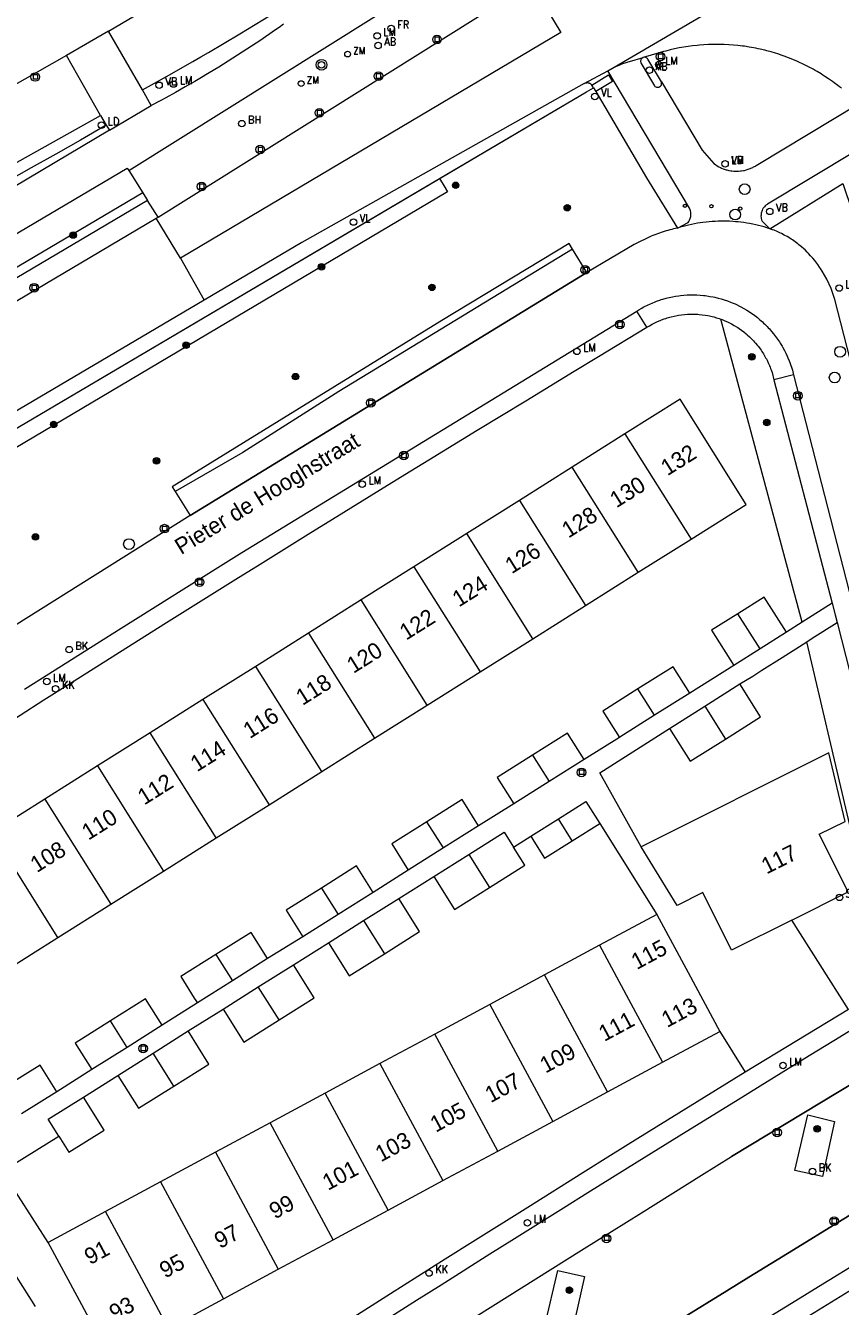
# Model space of a CAD drawing. Header units: metres. Extents: x 138165 to 154469, y 480134 to 494189.
# Tile 772 of 1056: x 145819 to 145882, y 488327 to 488426. Entities that reach past the tile are written whole.
import ezdxf

# ---------------------------------------------------------------- set-up
doc = ezdxf.new("R2010")
doc.units = ezdxf.units.M
doc.header["$LTSCALE"] = 0.001
doc.header["$MEASUREMENT"] = 0
for name, color, linetype, lineweight in [('Level 5', 7, 'Continuous', 0), ('TOP-L-terrein schutting raster hek leuning', 7, 'Continuous', 0), ('TOP-L-topo objecten punt', 7, 'Continuous', 0), ('TOP-L-topo objecten vlak', 7, 'Continuous', 0), ('TOP-L-verharding molgoot', 7, 'Continuous', 0), ('TOP-T-topo huisnummering naamgeving', 7, 'Continuous', 0)]:
    doc.layers.add(name, color=color, linetype=linetype, lineweight=lineweight)
doc.styles.add('Style-INTL_ISO', font='INTL_ISO.shx')
doc.styles.add('Style-STANDARD', font='STANDARD.shx')

# ---------------------------------------------------------------- blocks, each defined once
blk = doc.blocks.new('24')
at = {"layer": 'TOP-L-topo objecten punt', "color": 7, "linetype": 'Continuous', "lineweight": 0}
for radius in [0.025, 0.0182, 0.0115, 0.005]:
    blk.add_circle((0, 0), radius, dxfattribs=at)
blk = doc.blocks.new('117')
at = {"layer": 'TOP-L-topo objecten punt', "color": 7, "linetype": 'Continuous', "lineweight": 0}
blk.add_circle((0, 0), 0.025, dxfattribs=at)
at = {"layer": 'TOP-L-topo objecten punt', "color": 7, "linetype": 'Continuous', "lineweight": 0, "style": 'Style-STANDARD'}
blk.add_text('BH', height=0.06, dxfattribs=at).set_placement((0.0483, 0))
blk = doc.blocks.new('304')
at = {"layer": 'TOP-L-topo objecten punt', "color": 7, "linetype": 'Continuous', "lineweight": 0}
blk.add_circle((0, 0), 0.0225, dxfattribs=at)
at = {"layer": 'TOP-L-topo objecten punt', "color": 7, "linetype": 'Continuous', "lineweight": 0, "style": 'Style-STANDARD'}
blk.add_text('ZM', height=0.054, dxfattribs=at).set_placement((0.0435, 0))
blk = doc.blocks.new('306')
at = {"layer": 'TOP-L-topo objecten punt', "color": 7, "linetype": 'Continuous', "lineweight": 0}
blk.add_circle((0, 0), 0.025, dxfattribs=at)
at = {"layer": 'TOP-L-topo objecten punt', "color": 7, "linetype": 'Continuous', "lineweight": 0, "style": 'Style-STANDARD'}
blk.add_text('FR', height=0.06, dxfattribs=at).set_placement((0.0483, 0))
blk = doc.blocks.new('39')
at = {"layer": 'TOP-L-topo objecten punt', "color": 7, "linetype": 'Continuous', "lineweight": 0}
for p, q in [((0.0175, 0.0175), (-0.0175, 0.0175)), ((-0.0175, 0.0175), (-0.0175, -0.0175)), ((0.0175, 0.0175), (0.0175, -0.0175)), ((0.0175, -0.0175), (-0.0175, -0.0175))]:
    blk.add_line(p, q, dxfattribs=at)
blk.add_circle((0, 0), 0.0332, dxfattribs=at)
blk = doc.blocks.new('72')
at = {"layer": 'TOP-L-topo objecten punt', "color": 7, "linetype": 'Continuous', "lineweight": 0}
blk.add_circle((0, 0), 0.025, dxfattribs=at)
at = {"layer": 'TOP-L-topo objecten punt', "color": 7, "linetype": 'Continuous', "lineweight": 0, "style": 'Style-STANDARD'}
blk.add_text('BK', height=0.06, dxfattribs=at).set_placement((0.0483, 0))
blk = doc.blocks.new('*U13')
at = {"layer": 'Level 5', "color": 7, "linetype": 'Continuous', "lineweight": 0}
blk.add_circle((0, 0), 0.0415, dxfattribs=at)
blk = doc.blocks.new('150')
at = {"layer": 'Level 5', "color": 7, "linetype": 'Continuous', "lineweight": 0}
blk.add_blockref('*U13', (0, 0), dxfattribs=at)
blk = doc.blocks.new('121')
at = {"layer": 'TOP-L-topo objecten punt', "color": 7, "linetype": 'Continuous', "lineweight": 0}
blk.add_circle((0, 0), 0.025, dxfattribs=at)
at = {"layer": 'TOP-L-topo objecten punt', "color": 7, "linetype": 'Continuous', "lineweight": 0, "style": 'Style-STANDARD'}
blk.add_text('LD', height=0.06, dxfattribs=at).set_placement((0.0483, 0))
blk = doc.blocks.new('10')
at = {"layer": 'TOP-L-topo objecten punt', "linetype": 'Continuous', "lineweight": 0}
blk.add_circle((0, 0), 0.0125, dxfattribs=at)
blk = doc.blocks.new('16')
at = {"layer": 'TOP-L-topo objecten punt', "color": 7, "linetype": 'Continuous', "lineweight": 0}
blk.add_circle((0, 0), 0.025, dxfattribs=at)
at = {"layer": 'TOP-L-topo objecten punt', "color": 7, "linetype": 'Continuous', "lineweight": 0, "style": 'Style-STANDARD'}
blk.add_text('LM', height=0.06, dxfattribs=at).set_placement((0.0483, 0))
blk = doc.blocks.new('15')
at = {"layer": 'TOP-L-topo objecten punt', "color": 7, "linetype": 'Continuous', "lineweight": 0}
blk.add_circle((0, 0), 0.025, dxfattribs=at)
at = {"layer": 'TOP-L-topo objecten punt', "color": 7, "linetype": 'Continuous', "lineweight": 0, "style": 'Style-STANDARD'}
blk.add_text('VL', height=0.06, dxfattribs=at).set_placement((0.0483, 0))
blk = doc.blocks.new('119')
at = {"layer": 'TOP-L-topo objecten punt', "color": 7, "linetype": 'Continuous', "lineweight": 0}
blk.add_circle((0, 0), 0.025, dxfattribs=at)
at = {"layer": 'TOP-L-topo objecten punt', "color": 7, "linetype": 'Continuous', "lineweight": 0, "style": 'Style-STANDARD'}
blk.add_text('KK', height=0.06, dxfattribs=at).set_placement((0.0483, 0))
blk = doc.blocks.new('14')
at = {"layer": 'TOP-L-topo objecten punt', "color": 7, "linetype": 'Continuous', "lineweight": 0}
blk.add_circle((0, 0), 0.025, dxfattribs=at)
at = {"layer": 'TOP-L-topo objecten punt', "color": 7, "linetype": 'Continuous', "lineweight": 0, "style": 'Style-STANDARD'}
blk.add_text('VB', height=0.06, dxfattribs=at).set_placement((0.0483, 0))
blk = doc.blocks.new('11')
at = {"layer": 'TOP-L-topo objecten punt', "color": 7, "linetype": 'Continuous', "lineweight": 0}
blk.add_circle((0, 0), 0.025, dxfattribs=at)
at = {"layer": 'TOP-L-topo objecten punt', "color": 7, "linetype": 'Continuous', "lineweight": 0, "style": 'Style-STANDARD'}
blk.add_text('AB', height=0.06, dxfattribs=at).set_placement((0.0483, 0))
blk = doc.blocks.new('175')
at = {"layer": 'TOP-L-topo objecten punt', "color": 7, "linetype": 'Continuous', "lineweight": 0}
blk.add_circle((0, 0), 0.025, dxfattribs=at)
at = {"layer": 'TOP-L-topo objecten punt', "color": 7, "linetype": 'Continuous', "lineweight": 0, "style": 'Style-STANDARD'}
blk.add_text('SB', height=0.06, dxfattribs=at).set_placement((0.0483, 0))
blk = doc.blocks.new('27')
at = {"layer": 'TOP-L-topo objecten punt', "color": 7, "linetype": 'Continuous', "lineweight": 0}
for radius in [0.0415, 0.025]:
    blk.add_circle((0, 0), radius, dxfattribs=at)

msp = doc.modelspace()

# ---------------------------------------------------------------- linework, layer by layer
at = {"layer": 'TOP-L-terrein schutting raster hek leuning', "flags": 128}
for points in [[(145701.552, 488325.15), (145717.79, 488334.788), (145816.558, 488393.407), (145862.368, 488420.409)], [(145828.569, 488412.05), (145698.498, 488335.131), (145696.806, 488334.131)]]:
    msp.add_lwpolyline(points, dxfattribs=at)
at = {"layer": 'TOP-L-topo objecten vlak', "flags": 128}
for points in [[(145864.509, 488422.326), (145895.6, 488440.514)], [(145825.558, 488425.089), (145827.564, 488426.264), (145828.687, 488426.893), (145829.247, 488427.21), (145830.364, 488427.849), (145830.921, 488428.171), (145831.476, 488428.495), (145832.585, 488429.148), (145833.138, 488429.477), (145833.69, 488429.808), (145834.791, 488430.475), (145835.339, 488430.811), (145836.434, 488431.488), (145837.573, 488432.203)], [(145829.376, 488410.767), (145858.125, 488428.78)], [(145858.125, 488428.78), (145860.397, 488424.977), (145831.098, 488407.627)], [(145828.167, 488420.569), (145830.254, 488421.722), (145831.464, 488422.411), (145832.068, 488422.758), (145832.671, 488423.107), (145833.273, 488423.458), (145834.473, 488424.164), (145835.67, 488424.877), (145836.862, 488425.597), (145838.05, 488426.324), (145839.234, 488427.058), (145839.824, 488427.427), (145840.44, 488427.815)], [(145827.116, 488414.36), (145846.194, 488426.302)], [(145839.048, 488425.627), (145838.698, 488425.38), (145838.347, 488425.135), (145837.995, 488424.892), (145837.642, 488424.65), (145837.288, 488424.41), (145836.576, 488423.935), (145836.218, 488423.7), (145835.86, 488423.467), (145835.139, 488423.006), (145834.777, 488422.777), (145834.414, 488422.551), (145834.05, 488422.326), (145833.319, 488421.881), (145832.583, 488421.444), (145832.214, 488421.227), (145831.473, 488420.8), (145830.727, 488420.379), (145829.978, 488419.966), (145829.602, 488419.762), (145828.847, 488419.359)], [(145825.558, 488425.089), (145822.332, 488423.219)], [(145828.167, 488420.569), (145825.558, 488425.089)], [(145882.007, 488420.691), (145881.871, 488420.799), (145881.732, 488420.907), (145881.452, 488421.117), (145881.311, 488421.22), (145881.023, 488421.42), (145880.733, 488421.614), (145880.586, 488421.708), (145880.437, 488421.801), (145880.137, 488421.981), (145879.985, 488422.068), (145879.833, 488422.154), (145879.526, 488422.32), (145879.37, 488422.4), (145879.057, 488422.556), (145878.739, 488422.704), (145878.58, 488422.776), (145878.259, 488422.914), (145877.933, 488423.044), (145877.606, 488423.166), (145877.441, 488423.224), (145877.109, 488423.336), (145876.943, 488423.388), (145876.608, 488423.488), (145876.269, 488423.58), (145876.1, 488423.624), (145875.76, 488423.704), (145875.589, 488423.741), (145875.418, 488423.777), (145875.074, 488423.841), (145874.901, 488423.871), (145874.555, 488423.924), (145874.382, 488423.947), (145874.035, 488423.989), (145873.687, 488424.022), (145873.338, 488424.047), (145872.989, 488424.065), (145872.814, 488424.07), (145872.464, 488424.075), (145872.289, 488424.074), (145871.939, 488424.068), (145871.764, 488424.062), (145871.415, 488424.043), (145871.066, 488424.016), (145870.892, 488424), (145870.544, 488423.961), (145870.197, 488423.915), (145870.024, 488423.888), (145869.68, 488423.83), (145869.508, 488423.797), (145869.165, 488423.727), (145868.824, 488423.649), (145868.485, 488423.563), (145868.317, 488423.517), (145867.98, 488423.419), (145866.745, 488423.065)], [(145822.332, 488423.219), (145808.142, 488415.194)], [(145824.943, 488418.604), (145822.332, 488423.219)], [(145864.509, 488422.326), (145864.934, 488422.497), (145865.04, 488422.539), (145865.254, 488422.617), (145865.362, 488422.653), (145865.58, 488422.72), (145865.69, 488422.75), (145866.745, 488423.065)], [(145866.745, 488423.065), (145866.722, 488423.055), (145866.693, 488423.04), (145866.665, 488423.022), (145866.636, 488422.997), (145866.609, 488422.968), (145866.583, 488422.929), (145866.561, 488422.886), (145866.553, 488422.862), (145866.545, 488422.812), (145866.544, 488422.761), (145866.552, 488422.711), (145866.567, 488422.663), (145866.596, 488422.608), (145867.601, 488420.888), (145867.651, 488420.839), (145867.706, 488420.804), (145867.777, 488420.779), (145867.849, 488420.771), (145867.938, 488420.785), (145868.015, 488420.82), (145868.069, 488420.863), (145868.115, 488420.921), (145868.141, 488420.973), (145868.159, 488421.044), (145868.16, 488421.122), (145868.142, 488421.197)], [(145868.142, 488421.197), (145867.107, 488422.933), (145867.067, 488422.987), (145867.028, 488423.021), (145866.987, 488423.047), (145866.933, 488423.069), (145866.878, 488423.08), (145866.818, 488423.081), (145866.745, 488423.065)], [(145862.186, 488421.054), (145864.013, 488422.036)], [(145862.794, 488420.935), (145864.082, 488421.722), (145864.386, 488421.21), (145863.104, 488420.439)], [(145864.013, 488422.036), (145864.509, 488422.326)], [(145869.382, 488409.936), (145870.207, 488410.375), (145870.258, 488410.452), (145870.303, 488410.532), (145870.34, 488410.616), (145870.356, 488410.66), (145870.382, 488410.748), (145870.401, 488410.838), (145870.411, 488410.93), (145870.413, 488411.022), (145870.412, 488411.068), (145870.402, 488411.16), (145870.385, 488411.25), (145870.36, 488411.339), (145870.327, 488411.425), (145870.308, 488411.466), (145864.013, 488422.036)], [(145828.847, 488419.359), (145828.167, 488420.569)], [(145862.186, 488421.054), (145840.456, 488408.819), (145832.938, 488404.385)], [(145851.051, 488413.738), (145862.368, 488420.409), (145862.92, 488420.734)], [(145862.794, 488420.935), (145862.776, 488420.958), (145862.757, 488420.979), (145862.714, 488421.018), (145862.666, 488421.05), (145862.614, 488421.075), (145862.587, 488421.085), (145862.531, 488421.099), (145862.502, 488421.103), (145862.445, 488421.106), (145862.416, 488421.104), (145862.372, 488421.097), (145862.186, 488421.054)], [(145862.92, 488420.734), (145862.794, 488420.935)], [(145862.92, 488420.734), (145863.104, 488420.439)], [(145868.142, 488421.197), (145871.293, 488415.933), (145872.182, 488414.905), (145872.304, 488414.816), (145872.431, 488414.733), (145872.562, 488414.658), (145872.696, 488414.589), (145872.765, 488414.558), (145872.905, 488414.5), (145872.976, 488414.474), (145873.12, 488414.427), (145873.192, 488414.407), (145873.339, 488414.372), (145873.488, 488414.345), (145873.563, 488414.334), (145873.713, 488414.319), (145873.864, 488414.312), (145873.94, 488414.311), (145874.091, 488414.316), (145874.242, 488414.329), (145874.317, 488414.338), (145874.466, 488414.363), (145874.54, 488414.378), (145874.613, 488414.395), (145874.759, 488414.436), (145874.831, 488414.459), (145874.973, 488414.51), (145875.043, 488414.539), (145875.181, 488414.602), (145875.248, 488414.636), (145875.38, 488414.709), (145875.445, 488414.749), (145875.571, 488414.833), (145883.333, 488419.489)], [(145863.104, 488420.439), (145866.984, 488413.802), (145869.382, 488409.936)], [(145810.621, 488410.584), (145824.943, 488418.604)], [(145824.943, 488418.604), (145825.393, 488417.849)], [(145825.649, 488417.468), (145828.847, 488419.359)], [(145825.393, 488417.849), (145823.402, 488416.707), (145821.509, 488415.63), (145819.611, 488414.561), (145818.661, 488414.029), (145816.758, 488412.97), (145815.805, 488412.443), (145814.851, 488411.918), (145812.941, 488410.873), (145811.984, 488410.353), (145811.026, 488409.835), (145810.621, 488410.584)], [(145825.393, 488417.849), (145825.649, 488417.468)], [(145825.649, 488417.468), (145797.152, 488400.543)], [(145883.018, 488415.812), (145876.32, 488411.78), (145876.281, 488411.755), (145876.244, 488411.728), (145876.207, 488411.7), (145876.172, 488411.67), (145876.138, 488411.638), (145876.074, 488411.571), (145876.017, 488411.498), (145875.991, 488411.46), (145875.966, 488411.421), (145875.943, 488411.381), (145875.902, 488411.298), (145875.869, 488411.212), (145875.855, 488411.168), (145875.834, 488411.078), (145875.826, 488411.032), (145875.816, 488410.94), (145875.814, 488410.848), (145875.82, 488410.756), (145875.825, 488410.71), (145875.833, 488410.664), (145875.855, 488410.574), (145875.869, 488410.53), (145875.897, 488410.456), (145876.488, 488409.889)], [(145695.566, 488336.881), (145826.992, 488414.558), (145827.116, 488414.36)], [(145851.051, 488413.738), (145851.405, 488413.148), (145851.659, 488412.718), (145718.404, 488333.744), (145718.148, 488334.174), (145717.79, 488334.788)], [(145717.79, 488334.788), (145816.558, 488393.407), (145851.051, 488413.738)], [(145827.116, 488414.36), (145828.196, 488412.644)], [(145828.196, 488412.644), (145698.119, 488335.772), (145698.498, 488335.131)], [(145828.196, 488412.644), (145828.569, 488412.05)], [(145876.488, 488409.889), (145882.126, 488413.361), (145891.781, 488384.764), (145886.941, 488383.261)], [(145828.569, 488412.05), (145698.498, 488335.131)], [(145829.376, 488410.767), (145828.569, 488412.05)], [(145697.934, 488332.931), (145829.236, 488410.685)], [(145829.236, 488410.685), (145829.376, 488410.767)], [(145831.098, 488407.627), (145829.236, 488410.685)], [(145869.382, 488409.936), (145869.086, 488409.87), (145868.938, 488409.833), (145868.791, 488409.795), (145868.645, 488409.755), (145868.499, 488409.714), (145868.353, 488409.67), (145868.208, 488409.624), (145867.921, 488409.527), (145867.636, 488409.422), (145867.494, 488409.367), (145867.349, 488409.308), (145866.054, 488408.671), (145862.406, 488406.506)], [(145876.488, 488409.889), (145876.272, 488409.957), (145876.067, 488410.018), (145875.861, 488410.075), (145875.624, 488410.135), (145875.416, 488410.184), (145875.177, 488410.235), (145874.937, 488410.281), (145874.726, 488410.317), (145874.485, 488410.354), (145874.273, 488410.381), (145874.06, 488410.405), (145873.848, 488410.425), (145873.634, 488410.442), (145873.39, 488410.455), (145873.177, 488410.463), (145872.932, 488410.467), (145872.719, 488410.466), (145872.505, 488410.462), (145872.291, 488410.453), (145872.047, 488410.439), (145871.834, 488410.422), (145871.591, 488410.398), (145871.348, 488410.369), (145871.137, 488410.339), (145870.925, 488410.305), (145870.685, 488410.262), (145870.475, 488410.22), (145870.237, 488410.168), (145870.029, 488410.118), (145869.822, 488410.064), (145869.587, 488409.998), (145869.382, 488409.936)], [(145886.941, 488383.261), (145881.492, 488404.438), (145881.218, 488405.278), (145880.895, 488406), (145880.521, 488406.623), (145880.39, 488406.832), (145880.322, 488406.935), (145880.181, 488407.138), (145880.108, 488407.238), (145880.034, 488407.336), (145879.958, 488407.433), (145879.801, 488407.624), (145879.638, 488407.81), (145879.469, 488407.99), (145879.382, 488408.078), (145879.205, 488408.249), (145879.114, 488408.333), (145878.929, 488408.496), (145878.738, 488408.653), (145878.641, 488408.729), (145878.443, 488408.876), (145878.24, 488409.017), (145878.137, 488409.085), (145878.033, 488409.151), (145877.821, 488409.278), (145877.606, 488409.399), (145877.386, 488409.512), (145877.275, 488409.566), (145877.051, 488409.669), (145876.823, 488409.764), (145876.708, 488409.809), (145876.488, 488409.889)], [(145861.3, 488408.315), (145861.043, 488408.735), (145851.24, 488402.83), (145830.458, 488390.025), (145830.692, 488389.653)], [(145861.3, 488408.315), (145843.294, 488397.354), (145835.902, 488392.67), (145830.692, 488389.653)], [(145862.406, 488406.506), (145861.3, 488408.315)], [(145831.098, 488407.627), (145832.938, 488404.385)], [(145831.839, 488387.8), (145862.406, 488406.506)], [(145866.25, 488403.548), (145866.41, 488403.647), (145866.628, 488403.774), (145866.739, 488403.835), (145866.851, 488403.894), (145867.077, 488404.007), (145867.307, 488404.113), (145867.423, 488404.163), (145867.658, 488404.258), (145867.776, 488404.303), (145868.015, 488404.386), (145868.135, 488404.425), (145868.256, 488404.462), (145868.5, 488404.531), (145868.622, 488404.562), (145868.869, 488404.619), (145868.993, 488404.644), (145869.242, 488404.689), (145869.492, 488404.726), (145869.618, 488404.742), (145869.869, 488404.767), (145870.122, 488404.784), (145870.248, 488404.79), (145870.501, 488404.795), (145870.628, 488404.794), (145870.881, 488404.788), (145871.133, 488404.773), (145871.385, 488404.75), (145871.511, 488404.736), (145871.761, 488404.701), (145871.886, 488404.681), (145872.135, 488404.634), (145872.259, 488404.608), (145872.505, 488404.55), (145872.749, 488404.484), (145872.991, 488404.41), (145873.231, 488404.329), (145873.468, 488404.24), (145873.585, 488404.193), (145873.817, 488404.093), (145873.932, 488404.04), (145874.16, 488403.929), (145874.272, 488403.871), (145874.494, 488403.749), (145874.712, 488403.621), (145874.926, 488403.485), (145875.031, 488403.415), (145875.238, 488403.27), (145875.34, 488403.195), (145875.54, 488403.04), (145875.735, 488402.879), (145875.925, 488402.711), (145876.017, 488402.626), (145876.109, 488402.538), (145876.288, 488402.359), (145876.375, 488402.268), (145876.461, 488402.175), (145876.628, 488401.985), (145876.789, 488401.79), (145876.944, 488401.59), (145877.019, 488401.488), (145877.164, 488401.281), (145877.234, 488401.175), (145877.303, 488401.069), (145877.435, 488400.853), (145877.498, 488400.743), (145877.619, 488400.522), (145877.734, 488400.296), (145877.841, 488400.067), (145877.892, 488399.951), (145877.988, 488399.717), (145878.033, 488399.599), (145878.118, 488399.36), (145878.158, 488399.24), (145878.231, 488398.998), (145878.297, 488398.754), (145878.327, 488398.631)], [(145832.938, 488404.385), (145710.339, 488332.078), (145700.711, 488326.373)], [(145819.097, 488374.45), (145820.953, 488375.624), (145824.669, 488377.969), (145826.528, 488379.138), (145830.25, 488381.472), (145833.976, 488383.8), (145835.841, 488384.961), (145866.25, 488403.548)], [(145867.034, 488402.301), (145866.25, 488403.548)], [(145867.034, 488402.301), (145867.136, 488402.365), (145867.233, 488402.423), (145867.431, 488402.535), (145867.633, 488402.64), (145867.838, 488402.737), (145868.047, 488402.828), (145868.152, 488402.87), (145868.366, 488402.949), (145868.473, 488402.986), (145868.581, 488403.021), (145868.799, 488403.085), (145868.909, 488403.114), (145869.131, 488403.166), (145869.354, 488403.211), (145869.466, 488403.23), (145869.69, 488403.263), (145869.916, 488403.288), (145870.143, 488403.305), (145870.257, 488403.31), (145870.484, 488403.315), (145870.598, 488403.314), (145870.711, 488403.312), (145870.938, 488403.301), (145871.052, 488403.292), (145871.278, 488403.269), (145871.503, 488403.238), (145871.727, 488403.199), (145871.839, 488403.177), (145872.06, 488403.126), (145872.17, 488403.098), (145872.389, 488403.035), (145872.605, 488402.965), (145872.723, 488402.923)], [(145878.982, 488379.59), (145872.723, 488402.923)], [(145872.723, 488402.923), (145872.819, 488402.888), (145873.03, 488402.803), (145873.237, 488402.71), (145873.442, 488402.611), (145873.543, 488402.558), (145873.741, 488402.448), (145873.936, 488402.331), (145874.032, 488402.27), (145874.127, 488402.207), (145874.313, 488402.076), (145874.494, 488401.939), (145874.671, 488401.796), (145874.757, 488401.722), (145874.926, 488401.569), (145875.008, 488401.491), (145875.089, 488401.411), (145875.168, 488401.33), (145875.246, 488401.247), (145875.323, 488401.163), (145875.398, 488401.078), (145875.543, 488400.903), (145875.614, 488400.814), (145875.75, 488400.632), (145875.816, 488400.539), (145875.88, 488400.445), (145876.003, 488400.254), (145876.062, 488400.157), (145876.174, 488399.959), (145876.228, 488399.859), (145876.28, 488399.758), (145876.379, 488399.553), (145876.47, 488399.345), (145876.513, 488399.24), (145876.554, 488399.134), (145876.593, 488399.027), (145876.666, 488398.812), (145876.731, 488398.594), (145876.761, 488398.484), (145876.814, 488398.263)], [(145783.906, 488349.933), (145811.355, 488367.742), (145813.219, 488368.934), (145815.06, 488370.108), (145816.902, 488371.281), (145818.745, 488372.452), (145820.589, 488373.621), (145822.434, 488374.788), (145826.128, 488377.119), (145829.825, 488379.442), (145831.676, 488380.601), (145835.38, 488382.914), (145837.233, 488384.068), (145840.944, 488386.371), (145842.801, 488387.52), (145846.517, 488389.813), (145848.377, 488390.957), (145850.238, 488392.099), (145853.963, 488394.378), (145855.827, 488395.515), (145857.692, 488396.65), (145861.426, 488398.916), (145863.294, 488400.046), (145867.034, 488402.301)], [(145878.327, 488398.631), (145876.814, 488398.263)], [(145876.814, 488398.263), (145881.288, 488381.06)], [(145878.327, 488398.631), (145888.562, 488358.795)], [(145870.43, 488385.995), (145874.679, 488388.667), (145869.589, 488396.76), (145865.34, 488394.088)], [(145865.34, 488394.088), (145861.277, 488391.532)], [(145865.34, 488394.088), (145870.43, 488385.995)], [(145861.277, 488391.532), (145857.214, 488388.977)], [(145866.367, 488383.439), (145861.277, 488391.532)], [(145830.692, 488389.653), (145831.839, 488387.8)], [(145857.214, 488388.977), (145853.151, 488386.422)], [(145857.214, 488388.977), (145862.304, 488380.884)], [(145831.839, 488387.8), (145817.229, 488378.623)], [(145853.151, 488386.422), (145849.088, 488383.867)], [(145858.241, 488378.329), (145853.151, 488386.422)], [(145866.367, 488383.439), (145870.43, 488385.995)], [(145849.088, 488383.867), (145845.024, 488381.31)], [(145849.088, 488383.867), (145854.178, 488375.773)], [(145862.304, 488380.884), (145866.367, 488383.439)], [(145845.024, 488381.31), (145840.961, 488378.755)], [(145850.114, 488373.217), (145845.024, 488381.31)], [(145877.774, 488378.824), (145876.07, 488381.533), (145874.039, 488380.256)], [(145858.241, 488378.329), (145862.304, 488380.884)], [(145874.039, 488380.256), (145872.007, 488378.978), (145873.714, 488376.264)], [(145875.745, 488377.544), (145874.039, 488380.256)], [(145881.288, 488381.06), (145878.982, 488379.59)], [(145881.288, 488381.06), (145881.522, 488380.16), (145881.671, 488379.578)], [(145878.982, 488379.59), (145877.774, 488378.824)], [(145879.334, 488378.092), (145879.758, 488378.361), (145881.671, 488379.578)], [(145881.671, 488379.578), (145887.081, 488358.436)], [(145840.961, 488378.755), (145836.898, 488376.2)], [(145840.961, 488378.755), (145846.051, 488370.662)], [(145854.178, 488375.773), (145858.241, 488378.329)], [(145877.774, 488378.824), (145875.745, 488377.544)], [(145875.745, 488377.544), (145873.714, 488376.264)], [(145874.187, 488374.845), (145875.177, 488375.454), (145875.886, 488375.904), (145877.448, 488376.895), (145879.334, 488378.092)], [(145885.548, 488351.617), (145879.334, 488378.092)], [(145836.898, 488376.2), (145832.835, 488373.644)], [(145841.987, 488368.107), (145836.898, 488376.2)], [(145870.323, 488374.142), (145869.047, 488376.17), (145866.34, 488374.467)], [(145873.714, 488376.264), (145870.323, 488374.142)], [(145850.114, 488373.217), (145854.178, 488375.773)], [(145866.34, 488374.467), (145863.63, 488372.763), (145864.905, 488370.737)], [(145867.615, 488372.44), (145866.34, 488374.467)], [(145871.482, 488373.137), (145874.187, 488374.845)], [(145873.076, 488370.602), (145875.784, 488372.305), (145874.187, 488374.845)], [(145832.835, 488373.644), (145828.771, 488371.089)], [(145832.835, 488373.644), (145837.925, 488365.551)], [(145846.051, 488370.662), (145850.114, 488373.217)], [(145870.323, 488374.142), (145867.615, 488372.44)], [(145867.615, 488372.44), (145864.934, 488370.748), (145864.905, 488370.737)], [(145868.776, 488371.429), (145871.482, 488373.137)], [(145871.482, 488373.137), (145873.076, 488370.602)], [(145866.597, 488362.321), (145863.41, 488368.017), (145868.776, 488371.429)], [(145868.776, 488371.429), (145870.367, 488368.898), (145873.076, 488370.602)], [(145828.771, 488371.089), (145824.708, 488368.533)], [(145833.86, 488362.995), (145828.771, 488371.089)], [(145841.987, 488368.107), (145846.051, 488370.662)], [(145862.197, 488369.031), (145860.921, 488371.06), (145858.213, 488369.357)], [(145864.905, 488370.737), (145862.197, 488369.031)], [(145858.213, 488369.357), (145855.504, 488367.653), (145856.781, 488365.623)], [(145858.213, 488369.357), (145859.49, 488367.327)], [(145878.179, 488356.675), (145882.521, 488358.846), (145880.308, 488363.274), (145882.302, 488364.271), (145881.037, 488369.54), (145866.597, 488362.321)], [(145824.708, 488368.533), (145820.645, 488365.978)], [(145824.708, 488368.533), (145829.798, 488360.44)], [(145862.197, 488369.031), (145859.49, 488367.327)], [(145837.925, 488365.551), (145841.987, 488368.107)], [(145859.49, 488367.327), (145856.781, 488365.623)], [(145820.645, 488365.978), (145816.582, 488363.422)], [(145820.645, 488365.978), (145825.735, 488357.885)], [(145833.86, 488362.995), (145837.925, 488365.551)], [(145854.059, 488363.938), (145852.794, 488365.948), (145850.087, 488364.245)], [(145856.781, 488365.623), (145854.059, 488363.938)], [(145860.207, 488364.467), (145862.328, 488365.801), (145863.392, 488364.109)], [(145858.088, 488363.134), (145860.207, 488364.467)], [(145861.271, 488362.775), (145860.207, 488364.467)], [(145821.671, 488355.329), (145816.582, 488363.422)], [(145850.087, 488364.245), (145847.377, 488362.541), (145848.65, 488360.518)], [(145851.355, 488362.228), (145850.087, 488364.245)], [(145854.059, 488363.938), (145851.355, 488362.228)], [(145853.316, 488361.723), (145856.023, 488363.428), (145856.741, 488362.287)], [(145861.271, 488362.775), (145863.392, 488364.109)], [(145863.392, 488364.109), (145867.793, 488357.111)], [(145829.798, 488360.44), (145833.86, 488362.995)], [(145856.741, 488362.287), (145858.088, 488363.134)], [(145858.088, 488363.134), (145858.327, 488362.753), (145859.152, 488361.442), (145861.271, 488362.775)], [(145851.355, 488362.228), (145848.65, 488360.518)], [(145850.608, 488360.019), (145853.316, 488361.723)], [(145853.316, 488361.723), (145854.913, 488359.185)], [(145854.913, 488359.185), (145857.621, 488360.888), (145856.741, 488362.287)], [(145878.179, 488356.675), (145873.54, 488354.356), (145871.327, 488358.784), (145869.349, 488357.795), (145866.597, 488362.321)], [(145825.735, 488357.885), (145829.798, 488360.44)], [(145845.952, 488358.796), (145844.668, 488360.837), (145841.96, 488359.135)], [(145848.65, 488360.518), (145845.952, 488358.796)], [(145847.911, 488358.335), (145850.608, 488360.019)], [(145850.608, 488360.019), (145852.204, 488357.481), (145854.913, 488359.185)], [(145841.96, 488359.135), (145839.251, 488357.431), (145840.535, 488355.39)], [(145841.96, 488359.135), (145843.244, 488357.093)], [(145845.952, 488358.796), (145843.244, 488357.093)], [(145821.671, 488355.329), (145825.735, 488357.885)], [(145845.202, 488356.633), (145847.911, 488358.335)], [(145846.805, 488354.085), (145849.512, 488355.788), (145847.911, 488358.335)], [(145843.244, 488357.093), (145840.535, 488355.39)], [(145842.492, 488354.93), (145845.202, 488356.633)], [(145845.202, 488356.633), (145846.805, 488354.085)], [(145867.793, 488357.111), (145863.373, 488354.73)], [(145867.793, 488357.111), (145870.201, 488352.638), (145872.644, 488348.105)], [(145882.547, 488349.788), (145878.179, 488356.675)], [(145837.814, 488353.703), (145836.542, 488355.726), (145833.834, 488354.023)], [(145817.609, 488352.774), (145821.671, 488355.329)], [(145840.535, 488355.39), (145837.814, 488353.703)], [(145839.802, 488353.237), (145842.492, 488354.93)], [(145842.492, 488354.93), (145844.095, 488352.381), (145846.805, 488354.085)], [(145863.373, 488354.73), (145859.146, 488352.454)], [(145863.373, 488354.73), (145865.781, 488350.257), (145868.224, 488345.724)], [(145833.834, 488354.023), (145831.124, 488352.319), (145832.162, 488350.669), (145832.419, 488350.299)], [(145833.834, 488354.023), (145835.111, 488351.992)], [(145837.814, 488353.703), (145835.111, 488351.992)], [(145837.095, 488351.532), (145839.802, 488353.237)], [(145838.697, 488348.986), (145841.405, 488350.689), (145839.802, 488353.237)], [(145835.111, 488351.992), (145832.419, 488350.299)], [(145834.388, 488349.826), (145837.095, 488351.532)], [(145838.697, 488348.986), (145837.095, 488351.532)], [(145859.146, 488352.454), (145854.92, 488350.177)], [(145863.997, 488343.448), (145859.146, 488352.454)], [(145829.695, 488348.581), (145828.415, 488350.615), (145825.708, 488348.912)], [(145832.419, 488350.299), (145829.695, 488348.581)], [(145831.697, 488348.135), (145834.388, 488349.826)], [(145834.388, 488349.826), (145835.988, 488347.282), (145838.697, 488348.986)], [(145885.826, 488350.061), (145881.435, 488347.382), (145879.536, 488346.219), (145875.74, 488343.888), (145873.844, 488342.72), (145870.054, 488340.379), (145866.269, 488338.031), (145862.488, 488335.676), (145860.599, 488334.496), (145856.824, 488332.131), (145854.938, 488330.946), (145851.17, 488328.571), (145849.287, 488327.381), (145845.525, 488324.996)], [(145854.92, 488350.177), (145850.694, 488347.901)], [(145854.92, 488350.177), (145859.77, 488341.171)], [(145882.547, 488349.788), (145874.584, 488344.974)], [(145825.708, 488348.912), (145822.998, 488347.208), (145824.283, 488345.167)], [(145826.989, 488346.874), (145825.708, 488348.912)], [(145829.695, 488348.581), (145826.989, 488346.874)], [(145829.928, 488310.934), (145834.364, 488313.774), (145836.66, 488315.241), (145838.957, 488316.706), (145841.255, 488318.169), (145845.854, 488321.09), (145848.155, 488322.548), (145852.761, 488325.459), (145857.371, 488328.363), (145861.985, 488331.26), (145866.603, 488334.151), (145871.226, 488337.034), (145873.539, 488338.474), (145891.48, 488349.304)], [(145828.991, 488346.428), (145831.697, 488348.135)], [(145830.589, 488343.887), (145833.297, 488345.59), (145831.697, 488348.135)], [(145850.694, 488347.901), (145846.468, 488345.625)], [(145855.544, 488338.895), (145850.694, 488347.901)], [(145868.224, 488345.724), (145872.644, 488348.105)], [(145872.644, 488348.105), (145874.584, 488344.974)], [(145826.989, 488346.874), (145824.283, 488345.167)], [(145826.284, 488344.721), (145828.991, 488346.428)], [(145830.589, 488343.887), (145828.991, 488346.428)], [(145846.468, 488345.625), (145842.242, 488343.349)], [(145846.468, 488345.625), (145851.318, 488336.619)], [(145863.997, 488343.448), (145868.224, 488345.724)], [(145821.572, 488343.464), (145820.289, 488345.504), (145817.581, 488343.801)], [(145824.283, 488345.167), (145821.572, 488343.464)], [(145823.627, 488343.054), (145826.284, 488344.721)], [(145826.284, 488344.721), (145827.88, 488342.183), (145830.589, 488343.887)], [(145874.584, 488344.974), (145866.34, 488339.864), (145864.217, 488338.541), (145862.095, 488337.216), (145857.854, 488334.561), (145853.617, 488331.9), (145851.5, 488330.567), (145847.27, 488327.895), (145843.044, 488325.217), (145840.933, 488323.875), (145838.823, 488322.531), (145836.713, 488321.186), (145834.079, 488319.503)], [(145821.572, 488343.464), (145818.864, 488341.76)], [(145821.739, 488340.046), (145820.919, 488341.35), (145823.627, 488343.054)], [(145821.739, 488340.046), (145822.516, 488338.81), (145825.224, 488340.514), (145823.627, 488343.054)], [(145842.242, 488343.349), (145838.016, 488341.073)], [(145847.093, 488334.343), (145842.242, 488343.349)], [(145859.77, 488341.171), (145863.997, 488343.448)], [(145878.419, 488337.387), (145879.42, 488341.67), (145881.488, 488341.17), (145880.542, 488336.927), (145878.419, 488337.387)], [(145838.016, 488341.073), (145833.79, 488338.797)], [(145842.867, 488332.067), (145838.016, 488341.073)], [(145855.544, 488338.895), (145859.77, 488341.171)], [(145820.918, 488331.864), (145817.386, 488337.339), (145821.739, 488340.046)], [(145899.623, 488340.211), (145897.857, 488339.15), (145896.092, 488338.087), (145892.565, 488335.956), (145890.803, 488334.888), (145887.282, 488332.747), (145883.766, 488330.599), (145880.253, 488328.444), (145878.499, 488327.364), (145874.992, 488325.199)], [(145833.79, 488338.797), (145829.564, 488336.521)], [(145833.79, 488338.797), (145838.641, 488329.791)], [(145851.318, 488336.619), (145855.544, 488338.895)], [(145888.599, 488337.582), (145886.881, 488336.54), (145885.165, 488335.496), (145881.735, 488333.403), (145878.31, 488331.303), (145876.598, 488330.25), (145874.888, 488329.196), (145873.179, 488328.14), (145869.764, 488326.023), (145868.058, 488324.962), (145864.649, 488322.835), (145861.245, 488320.701), (145859.544, 488319.631), (145856.146, 488317.487), (145852.752, 488315.336), (145849.363, 488313.179), (145847.669, 488312.097), (145845.977, 488311.014), (145844.286, 488309.929), (145841.39, 488308.066), (145827.466, 488299.05)], [(145829.564, 488336.521), (145825.338, 488334.245)], [(145829.564, 488336.521), (145834.415, 488327.515)], [(145847.093, 488334.343), (145851.318, 488336.619)], [(145825.338, 488334.245), (145820.918, 488331.864)], [(145830.189, 488325.239), (145827.747, 488329.773), (145825.338, 488334.245)], [(145842.867, 488332.067), (145847.093, 488334.343)], [(145816.468, 488332.314), (145819.902, 488326.932)], [(145830.189, 488325.239), (145825.768, 488322.858), (145823.326, 488327.392), (145820.918, 488331.864)], [(145838.641, 488329.791), (145842.867, 488332.067)], [(145834.415, 488327.515), (145838.641, 488329.791)], [(145859.159, 488325.429), (145860.157, 488329.691), (145862.234, 488329.228), (145861.245, 488324.894), (145859.159, 488325.429)], [(145878.119, 488321.864), (145876.56, 488324.41), (145884.92, 488329.547), (145886.415, 488327.064), (145878.119, 488321.864)], [(145830.333, 488325.317), (145834.415, 488327.515)]]:
    msp.add_lwpolyline(points, dxfattribs=at)
at = {"layer": 'TOP-L-verharding molgoot', "flags": 128}
for points in [[(145862.406, 488406.506), (145831.839, 488387.8)], [(145891.48, 488349.304), (145873.539, 488338.474)], [(145829.928, 488310.934), (145834.364, 488313.774), (145836.66, 488315.241), (145838.957, 488316.706), (145841.255, 488318.169), (145845.854, 488321.09), (145848.155, 488322.548), (145852.761, 488325.459), (145857.371, 488328.363), (145861.985, 488331.26), (145866.603, 488334.151), (145871.226, 488337.034), (145873.539, 488338.474)], [(145841.39, 488308.066), (145844.286, 488309.929), (145845.977, 488311.014), (145847.669, 488312.097), (145849.363, 488313.179), (145852.752, 488315.336), (145856.146, 488317.487), (145859.544, 488319.631), (145861.245, 488320.701), (145864.649, 488322.835), (145868.058, 488324.962), (145869.764, 488326.023), (145873.179, 488328.14), (145874.888, 488329.196), (145876.598, 488330.25), (145878.31, 488331.303), (145881.735, 488333.403), (145885.165, 488335.496), (145886.881, 488336.54), (145888.599, 488337.582)]]:
    msp.add_lwpolyline(points, dxfattribs=at)

# ---------------------------------------------------------------- block references
at = {"layer": 'TOP-L-topo objecten punt', "xscale": 10, "yscale": 10, "zscale": 10}
for name, p in [('306', (145847.323, 488425.299)), ('16', (145846.25, 488424.725)), ('11', (145846.321, 488423.992)), ('39', (145850.861, 488424.452)), ('304', (145843.976, 488423.328)), ('27', (145841.968, 488422.504)), ('15', (145867.218, 488422.085)), ('14', (145867.218, 488422.085)), ('11', (145867.218, 488422.085)), ('16', (145867.951, 488422.514)), ('39', (145868.073, 488423.136)), ('39', (145819.923, 488421.563)), ('14', (145829.456, 488420.927)), ('16', (145830.57, 488421.018)), ('304', (145840.4, 488421.055)), ('39', (145846.346, 488421.629)), ('15', (145863.014, 488420.067)), ('117', (145835.829, 488417.972)), ('39', (145841.8, 488418.808)), ('121', (145825.019, 488417.859)), ('39', (145837.252, 488415.974)), ('16', (145873.047, 488414.879)), ('14', (145873.047, 488414.879)), ('39', (145832.734, 488413.13)), ('24', (145852.299, 488413.228)), ('150', (145874.56, 488412.928)), ('24', (145860.898, 488411.502)), ('10', (145869.958, 488411.647)), ('10', (145871.999, 488411.614)), ('14', (145876.488, 488411.217)), ('15', (145844.429, 488410.397)), ('150', (145873.824, 488410.976)), ('10', (145874.214, 488411.432)), ('24', (145822.84, 488409.396)), ('24', (145841.968, 488406.954)), ('39', (145862.267, 488406.718)), ('16', (145881.832, 488405.32)), ('39', (145819.841, 488405.346)), ('24', (145850.474, 488405.371)), ('39', (145864.947, 488402.515)), ('24', (145831.534, 488400.916)), ('16', (145861.64, 488400.446)), ('150', (145881.904, 488400.416)), ('24', (145875.108, 488400.023)), ('150', (145881.488, 488398.432)), ('24', (145839.965, 488398.501)), ('39', (145878.659, 488397.032)), ('39', (145845.757, 488396.486)), ('24', (145821.34, 488394.824)), ('24', (145876.255, 488394.966)), ('24', (145829.257, 488392.017)), ('39', (145848.3, 488392.428)), ('16', (145845.104, 488390.225)), ('39', (145829.881, 488386.8)), ('24', (145819.931, 488386.159)), ('150', (145827.137, 488385.612)), ('39', (145832.58, 488382.673)), ('72', (145822.526, 488377.489)), ('16', (145820.812, 488375.033)), ('119', (145821.487, 488374.476)), ('39', (145861.989, 488368.041)), ('175', (145881.858, 488358.418)), ('39', (145828.228, 488346.781)), ('16', (145877.51, 488345.476)), ('24', (145880.137, 488340.605)), ('39', (145877.052, 488340.315)), ('72', (145879.78, 488337.325)), ('16', (145857.82, 488333.374)), ('39', (145881.445, 488333.5)), ('39', (145863.922, 488332.172)), ('119', (145850.246, 488329.504)), ('24', (145861.056, 488328.186))]:
    msp.add_blockref(name, p, dxfattribs=at)

# ---------------------------------------------------------------- texts
at = {"layer": 'TOP-T-topo huisnummering naamgeving', "style": 'Style-INTL_ISO'}
for s, rotation, p in [('Pieter de Hooghstraat', 31.4, (145831.157, 488384.755)), ('132', 32.1, (145868.606, 488390.825)), ('130', 32.1, (145864.682, 488388.358)), ('128', 32.1, (145860.982, 488386.03)), ('126', 32.1, (145856.612, 488383.283)), ('124', 32.1, (145852.548, 488380.727)), ('122', 32.1, (145848.486, 488378.172)), ('120', 32.1, (145844.422, 488375.616)), ('118', 32.1, (145840.502, 488373.15)), ('116', 32.1, (145836.439, 488370.595)), ('114', 32.1, (145832.376, 488368.04)), ('112', 32.1, (145828.313, 488365.484)), ('110', 32.1, (145824.01, 488362.778)), ('108', 32.1, (145820.043, 488360.283)), ('117', 26.6, (145876.242, 488360.179)), ('115', 28.3, (145866.25, 488352.82)), ('113', 28.3, (145868.581, 488348.361)), ('111', 28.3, (145863.744, 488347.287)), ('109', 28.3, (145859.219, 488344.85)), ('107', 28.3, (145854.992, 488342.573)), ('105', 28.3, (145850.766, 488340.297)), ('103', 28.3, (145846.541, 488338.021)), ('101', 28.2, (145842.465, 488335.826)), ('99', 28.3, (145838.373, 488333.622)), ('97', 28.3, (145834.147, 488331.346)), ('91', 28.3, (145824.136, 488330.11)), ('95', 28.3, (145829.921, 488329.07)), ('93', 28.3, (145826.052, 488325.788))]:
    msp.add_text(s, height=1.25, rotation=rotation, dxfattribs=at).set_placement(p)

doc.saveas('drawing.dxf')
